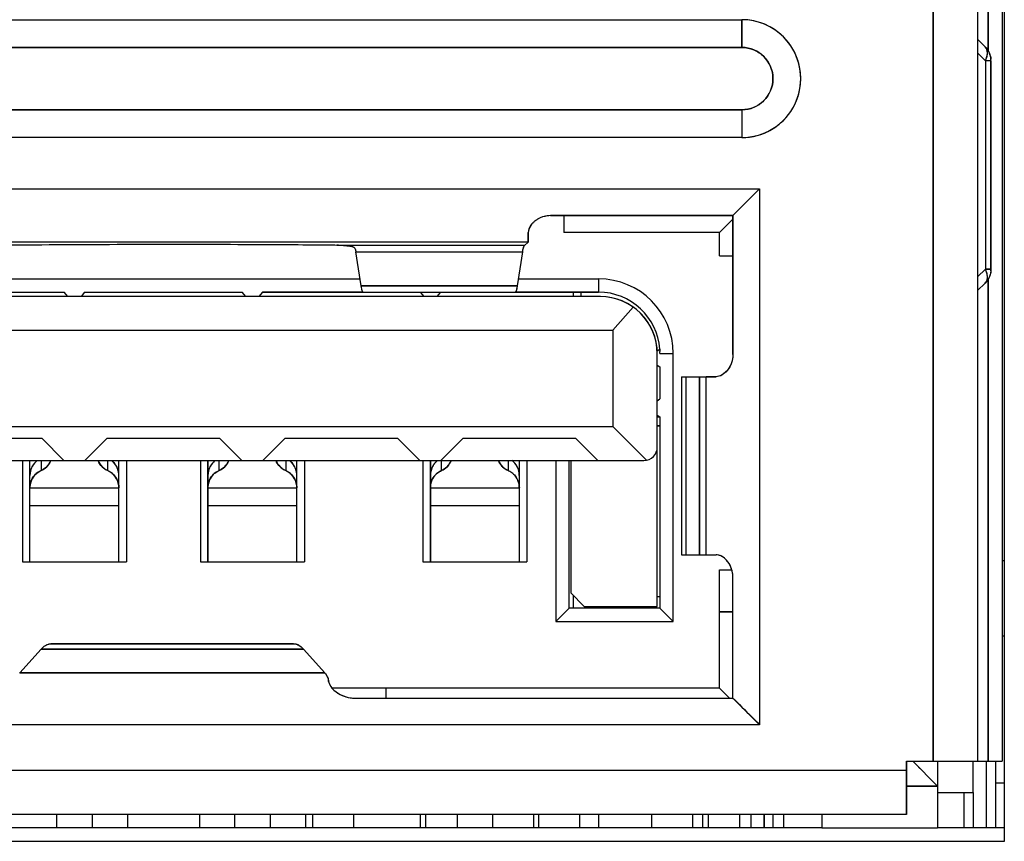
# Model space of a CAD drawing. Header units: millimetres. Extents: x 0 to 1750, y -1720 to 477.
# Tile 298 of 317: x 689 to 700, y -69 to -60. Entities that reach past the tile are written whole.
import ezdxf

# ---------------------------------------------------------------- set-up
doc = ezdxf.new("R2010")
doc.units = ezdxf.units.MM
doc.header["$LTSCALE"] = 92.51
for name, color, linetype in [('101305744_DXF_CONTINUOUS_LINE', 7, 'CONTINUOUS'), ('_101305744_1DXF_CONTINUOUS_LINE', 7, 'CONTINUOUS'), ('CAP0402_M_1_DXF_CONTINUOUS_LINE', 7, 'CONTINUOUS'), ('CAP0805_SMALDXF_CONTINUOUS_LINE', 7, 'CONTINUOUS'), ('DE-11-072043DXF_CONTINUOUS_LINE', 7, 'CONTINUOUS'), ('DE-14-054424DXF_CONTINUOUS_LINE', 7, 'CONTINUOUS'), ('DE-19-009523DXF_CONTINUOUS_LINE', 7, 'CONTINUOUS'), ('MANIFOLD_SOLDXF_CONTINUOUS_LINE', 7, 'CONTINUOUS'), ('RES0402_M_1_DXF_CONTINUOUS_LINE', 7, 'CONTINUOUS'), ('RES0805_M_1_DXF_CONTINUOUS_LINE', 7, 'CONTINUOUS'), ('SOP8_7MM9_M_DXF_CONTINUOUS_LINE', 7, 'CONTINUOUS')]:
    doc.layers.add(name, color=color, linetype=linetype)

msp = doc.modelspace()

# ---------------------------------------------------------------- linework, layer by layer
at = {"layer": '101305744_DXF_CONTINUOUS_LINE'}
for p, q in [((699.041, -68.505), (699.041, -38.893)), ((699.541, -39.284), (699.541, -68.505)), ((699.816, -39.805), (699.816, -68.505)), ((699.658, -60.519), (699.658, -48.391)), ((696.891, -60.485), (696.891, -60.173)), ((699.541, -60.393), (699.626, -60.479)), ((696.891, -60.485), (683.891, -60.485)), ((699.628, -60.634), (699.541, -60.547)), ((699.628, -60.634), (699.628, -62.976)), ((699.691, -60.634), (699.628, -60.634)), ((699.691, -62.976), (699.691, -60.634)), ((683.891, -61.185), (696.891, -61.185)), ((696.891, -61.185), (696.891, -61.497)), ((696.891, -61.497), (683.891, -61.497)), ((683.691, -62.075), (697.091, -62.075)), ((697.091, -62.075), (696.791, -62.375)), ((697.091, -62.075), (697.091, -68.095)), ((696.791, -62.375), (694.741, -62.375)), ((694.891, -62.375), (694.891, -62.565)), ((696.791, -63.935), (696.791, -62.375)), ((696.791, -62.415), (696.641, -62.565)), ((694.491, -62.565), (694.491, -62.674)), ((696.641, -62.565), (694.891, -62.565)), ((696.641, -62.825), (696.641, -62.565)), ((694.491, -62.674), (686.491, -62.674)), ((694.448, -62.71), (692.414, -62.71)), ((694.491, -62.674), (694.448, -62.71)), ((692.614, -63.164), (692.553, -62.78)), ((692.553, -62.78), (694.428, -62.78)), ((694.428, -62.78), (694.368, -63.164)), ((696.641, -62.825), (696.791, -62.825)), ((699.541, -63.063), (699.628, -62.976)), ((699.628, -62.976), (699.691, -62.976)), ((688.38, -63.085), (692.601, -63.085)), ((692.614, -63.164), (694.368, -63.164)), ((694.367, -63.166), (694.363, -63.188)), ((694.38, -63.085), (695.281, -63.085)), ((695.281, -63.085), (695.281, -63.235)), ((699.626, -63.132), (699.541, -63.217)), ((699.658, -68.505), (699.658, -63.092)), ((695.301, -63.285), (685.481, -63.285)), ((685.501, -63.235), (689.276, -63.235)), ((689.316, -63.285), (689.276, -63.235)), ((689.506, -63.235), (689.465, -63.285)), ((689.506, -63.235), (691.276, -63.235)), ((691.316, -63.285), (691.276, -63.235)), ((691.506, -63.235), (691.465, -63.285)), ((691.506, -63.235), (695.281, -63.235)), ((692.637, -63.235), (692.636, -63.235)), ((693.276, -63.235), (693.316, -63.285)), ((693.506, -63.235), (693.465, -63.285)), ((694.346, -63.235), (694.344, -63.235)), ((695.001, -63.285), (695.001, -63.235)), ((695.081, -63.235), (695.081, -63.285)), ((695.669, -63.402), (695.441, -63.66)), ((685.341, -63.66), (695.441, -63.66)), ((695.441, -63.66), (695.441, -64.745)), ((695.94, -63.894), (695.969, -63.876)), ((695.941, -66.765), (695.941, -63.925)), ((695.971, -63.925), (696.121, -63.925)), ((696.121, -66.935), (696.121, -63.925)), ((695.941, -64.056), (695.971, -64.075)), ((695.971, -64.075), (695.971, -64.435)), ((696.213, -64.185), (696.213, -66.185)), ((696.213, -64.185), (696.474, -64.185)), ((696.261, -64.185), (696.261, -66.185)), ((696.414, -64.185), (696.414, -66.185)), ((696.491, -66.185), (696.491, -64.185)), ((696.491, -64.185), (696.601, -64.185)), ((695.941, -64.454), (695.971, -64.435)), ((695.941, -64.616), (695.971, -64.635)), ((695.941, -64.635), (695.971, -64.635)), ((695.971, -64.635), (695.971, -66.785)), ((685.341, -64.745), (695.441, -64.745)), ((695.441, -64.745), (695.818, -65.123)), ((695.941, -64.735), (695.971, -64.735)), ((687.758, -64.875), (689.023, -64.875)), ((689.273, -65.125), (689.023, -64.875)), ((689.758, -64.875), (689.508, -65.125)), ((689.758, -64.875), (691.023, -64.875)), ((691.273, -65.125), (691.023, -64.875)), ((691.758, -64.875), (691.508, -65.125)), ((691.758, -64.875), (693.023, -64.875)), ((693.273, -65.125), (693.023, -64.875)), ((693.758, -64.875), (693.508, -65.125)), ((693.758, -64.875), (695.023, -64.875)), ((695.273, -65.125), (695.023, -64.875)), ((684.991, -65.125), (695.791, -65.125)), ((688.806, -65.125), (688.806, -66.265)), ((688.891, -66.265), (688.891, -65.125)), ((689.016, -65.125), (689.016, -65.24)), ((689.766, -65.24), (689.766, -65.125)), ((689.891, -66.265), (689.891, -65.125)), ((689.976, -65.125), (689.976, -66.265)), ((690.806, -65.125), (690.806, -66.265)), ((690.891, -65.125), (690.891, -66.265)), ((691.016, -65.24), (691.016, -65.125)), ((691.766, -65.125), (691.766, -65.24)), ((691.891, -66.265), (691.891, -65.125)), ((691.976, -65.125), (691.976, -66.265)), ((693.306, -65.125), (693.306, -66.265)), ((693.391, -65.125), (693.391, -66.265)), ((693.516, -65.24), (693.516, -65.125)), ((694.266, -65.125), (694.266, -65.24)), ((694.391, -66.265), (694.391, -65.125)), ((694.476, -65.125), (694.476, -66.265)), ((694.801, -65.125), (694.801, -66.935)), ((694.951, -66.785), (694.951, -65.125)), ((694.971, -65.125), (694.971, -66.615)), ((688.891, -65.433), (689.891, -65.433)), ((690.891, -65.433), (691.891, -65.433)), ((693.391, -65.433), (694.391, -65.433)), ((688.891, -65.63), (689.891, -65.63)), ((690.891, -65.63), (691.891, -65.63)), ((693.391, -65.63), (694.391, -65.63)), ((688.806, -66.265), (689.976, -66.265)), ((690.806, -66.265), (691.976, -66.265)), ((693.306, -66.265), (694.476, -66.265)), ((696.213, -66.185), (696.489, -66.185)), ((696.491, -66.185), (696.601, -66.185)), ((696.641, -67.685), (696.641, -66.355)), ((696.641, -66.355), (696.779, -66.355)), ((696.791, -67.795), (696.791, -66.435)), ((694.971, -66.615), (695.121, -66.765)), ((695.001, -66.785), (695.001, -66.645)), ((695.941, -66.655), (695.971, -66.655)), ((694.801, -66.935), (694.951, -66.785)), ((695.971, -66.785), (694.951, -66.785)), ((695.121, -66.765), (695.941, -66.765)), ((695.228, -66.785), (695.224, -66.765)), ((695.446, -66.765), (695.431, -66.785)), ((695.716, -66.765), (695.731, -66.785)), ((696.121, -66.935), (695.971, -66.785)), ((696.641, -66.825), (696.791, -66.825)), ((694.801, -66.935), (696.121, -66.935)), ((689.016, -67.246), (688.776, -67.514)), ((691.965, -67.246), (689.016, -67.246)), ((689.127, -67.185), (691.854, -67.185)), ((692.205, -67.514), (691.965, -67.246)), ((688.776, -67.514), (692.205, -67.514)), ((696.641, -67.685), (692.288, -67.685)), ((692.891, -67.685), (692.891, -67.795)), ((696.751, -67.795), (696.641, -67.685)), ((692.538, -67.795), (696.791, -67.795)), ((696.791, -67.795), (697.091, -68.095)), ((697.091, -68.095), (683.691, -68.095)), ((698.741, -68.505), (698.741, -69.105)), ((698.741, -68.505), (699.816, -68.505)), ((698.811, -68.505), (699.091, -68.785)), ((699.091, -68.505), (699.091, -69.255)), ((699.491, -68.855), (699.491, -68.505)), ((699.641, -69.255), (699.641, -68.505)), ((699.741, -68.505), (699.741, -69.255)), ((682.041, -68.605), (698.741, -68.605)), ((699.091, -68.785), (698.741, -68.785)), ((699.091, -68.855), (699.491, -68.855)), ((699.391, -69.255), (699.391, -68.855)), ((699.491, -68.855), (699.491, -69.255)), ((698.741, -69.105), (682.041, -69.105)), ((689.191, -69.105), (689.191, -69.255)), ((689.591, -69.105), (689.591, -69.255)), ((689.986, -69.105), (689.986, -69.255)), ((690.796, -69.105), (690.796, -69.255)), ((691.191, -69.105), (691.191, -69.255)), ((691.591, -69.105), (691.591, -69.255)), ((692.066, -69.105), (692.066, -69.255)), ((692.526, -69.105), (692.526, -69.255)), ((693.336, -69.105), (693.336, -69.255)), ((693.691, -69.105), (693.691, -69.255)), ((694.091, -69.105), (694.091, -69.255)), ((694.606, -69.105), (694.606, -69.255)), ((695.066, -69.105), (695.066, -69.255)), ((695.281, -69.105), (695.281, -69.255)), ((695.876, -69.105), (695.876, -69.255)), ((696.336, -69.105), (696.336, -69.255)), ((696.991, -69.105), (696.991, -69.255)), ((697.141, -69.105), (697.141, -69.255)), ((697.241, -69.105), (697.241, -69.255)), ((697.361, -69.105), (697.361, -69.255)), ((697.791, -69.105), (697.791, -69.255)), ((697.791, -69.255), (699.091, -69.255))]:
    msp.add_line(p, q, dxfattribs=at)
for points in [[(698.811, -68.505), (698.826, -68.52), (698.86, -68.554), (698.892, -68.586)], [(699.068, -68.763), (699.089, -68.784), (699.091, -68.785)]]:
    msp.add_lwpolyline(points, dxfattribs=at)
for centre, radius, start, end in [((696.891, -60.835), 0.662, 270, 90), ((696.891, -60.835), 0.35, 270, 90), ((699.476, -60.629), 0.213, 40.2635, 44.9461), ((699.478, -60.634), 0.213, 0.0539, 4.7269), ((694.712, -62.622), 0.237, 134.0604, 136.0784), ((694.719, -62.629), 0.247, 130.8911, 134.0538), ((694.725, -62.636), 0.257, 128.4975, 130.8975), ((694.729, -62.641), 0.263, 126.0843, 128.4987), ((694.731, -62.645), 0.267, 123.133, 126.0843), ((694.734, -62.648), 0.271, 119.2801, 123.1273), ((692.252, -67.957), 5.249, 89.0486, 89.4881), ((692.262, -67.327), 4.62, 88.5717, 89.0522), ((692.284, -66.464), 3.756, 88.0273, 88.5764), ((692.138, -62.837), 0.419, 11.1969, 12.0543), ((699.389, -63.093), 0.266, 21.2135, 26.1007), ((699.478, -62.976), 0.213, 355.2681, 359.9461), ((693.54, -63.033), 0.838, 350.8846, 351.032), ((695.281, -63.925), 0.84, 0, 90), ((699.476, -62.982), 0.213, 315.0538, 319.7163), ((692.7, -63.194), 0.0786, 200.8346, 201.7635), ((694.282, -63.194), 0.0779, 338.0084, 339.2609), ((694.144, -63.152), 0.222, 345.0323, 345.4358), ((695.281, -63.925), 0.69, 4.0652, 90), ((695.301, -63.925), 0.64, 0, 90), ((695.244, -63.926), 0.727, 0.0524, 2.0156), ((695.791, -64.975), 0.15, 270, 0), ((693.597, -65.289), 0.205, 129.6443, 140.633), ((693.427, -65.047), 0.214, 331.5307, 337.0245), ((689.087, -65.412), 0.186, 112.5821, 118.5848), ((689.694, -65.412), 0.186, 61.4151, 67.4178), ((691.087, -65.412), 0.186, 112.5822, 118.5849), ((691.694, -65.412), 0.186, 61.4151, 67.4179), ((693.587, -65.412), 0.186, 112.5822, 118.5849), ((694.194, -65.412), 0.186, 61.4151, 67.4179), ((696.601, -66.292), 0.107, 83.1744, 89.9735), ((691.844, -67.321), 0.138, 64.0094, 65.2673), ((691.842, -67.325), 0.142, 62.6707, 64.0088), ((688.848, -67.578), 0.0969, 138.0282, 139.8771), ((692.539, -67.446), 0.35, 254.0854, 269.9375)]:
    msp.add_arc(centre, radius, start, end, dxfattribs=at)
for points, knots in [([(699.648, -60.573), (699.65, -60.564), (699.654, -60.531), (699.643, -60.495), (699.626, -60.479)], [0, 0, 0, 0, 0.287816, 1, 1, 1, 1]), ([(694.541, -62.457), (694.533, -62.466), (694.507, -62.496), (694.491, -62.536), (694.491, -62.565)], [0, 0, 0, 0, 0.29066, 1, 1, 1, 1]), ([(692.299, -62.708), (691.998, -62.705), (690.793, -62.697), (689.588, -62.7), (688.683, -62.708)], [0, 0, 0, 0, 0.249058, 1, 1, 1, 1]), ([(692.414, -62.71), (692.431, -62.711), (692.464, -62.713), (692.509, -62.718), (692.544, -62.734), (692.547, -62.75)], [0, 0, 0, 0, 0.369957, 0.66137, 1, 1, 1, 1]), ([(694.428, -62.78), (694.43, -62.766), (694.435, -62.743), (694.441, -62.72), (694.446, -62.713)], [0, 0, 0, 0, 0.640934, 1, 1, 1, 1]), ([(694.446, -62.713), (694.446, -62.712), (694.447, -62.711), (694.448, -62.71), (694.448, -62.71)], [0, 0, 0, 0, 0.535844, 1, 1, 1, 1]), ([(699.626, -63.132), (699.631, -63.127), (699.651, -63.099), (699.653, -63.063), (699.648, -63.037)], [0, 0, 0, 0, 0.22638, 1, 1, 1, 1]), ([(692.622, -63.208), (692.622, -63.205), (692.618, -63.191), (692.615, -63.175), (692.614, -63.164)], [0, 0, 0, 0, 0.207934, 1, 1, 1, 1]), ([(692.636, -63.235), (692.635, -63.235), (692.631, -63.232), (692.629, -63.227), (692.627, -63.223)], [0, 0, 0, 0, 0.165148, 1, 1, 1, 1]), ([(694.35, -63.232), (694.349, -63.232), (694.348, -63.234), (694.346, -63.235), (694.346, -63.235)], [0, 0, 0, 0, 0.564896, 1, 1, 1, 1]), ([(696.791, -63.935), (696.791, -63.999), (696.754, -64.112), (696.649, -64.185), (696.601, -64.185)], [0, 0, 0, 0, 0.568473, 1, 1, 1, 1]), ([(688.974, -65.125), (688.95, -65.143), (688.906, -65.194), (688.891, -65.26), (688.891, -65.295)], [0, 0, 0, 0, 0.468672, 1, 1, 1, 1]), ([(689.124, -65.13), (689.118, -65.143), (689.094, -65.189), (689.051, -65.225), (689.016, -65.24)], [0, 0, 0, 0, 0.268277, 1, 1, 1, 1]), ([(689.766, -65.24), (689.754, -65.235), (689.708, -65.21), (689.673, -65.167), (689.657, -65.13)], [0, 0, 0, 0, 0.238123, 1, 1, 1, 1]), ([(689.891, -65.295), (689.89, -65.26), (689.875, -65.194), (689.831, -65.143), (689.807, -65.125)], [0, 0, 0, 0, 0.53133, 1, 1, 1, 1]), ([(690.974, -65.125), (690.95, -65.143), (690.906, -65.194), (690.891, -65.26), (690.891, -65.295)], [0, 0, 0, 0, 0.46867, 1, 1, 1, 1]), ([(691.124, -65.13), (691.118, -65.143), (691.094, -65.189), (691.051, -65.225), (691.016, -65.24)], [0, 0, 0, 0, 0.268283, 1, 1, 1, 1]), ([(691.766, -65.24), (691.754, -65.235), (691.708, -65.21), (691.673, -65.167), (691.657, -65.13)], [0, 0, 0, 0, 0.238126, 1, 1, 1, 1]), ([(691.891, -65.295), (691.89, -65.26), (691.875, -65.194), (691.831, -65.143), (691.807, -65.125)], [0, 0, 0, 0, 0.531328, 1, 1, 1, 1]), ([(693.439, -65.159), (693.431, -65.168), (693.404, -65.208), (693.391, -65.258), (693.391, -65.295)], [0, 0, 0, 0, 0.233482, 1, 1, 1, 1]), ([(693.615, -65.149), (693.609, -65.159), (693.584, -65.198), (693.546, -65.227), (693.516, -65.24)], [0, 0, 0, 0, 0.264903, 1, 1, 1, 1]), ([(694.266, -65.24), (694.254, -65.235), (694.208, -65.21), (694.173, -65.167), (694.157, -65.13)], [0, 0, 0, 0, 0.238126, 1, 1, 1, 1]), ([(694.391, -65.295), (694.39, -65.26), (694.375, -65.194), (694.331, -65.143), (694.307, -65.125)], [0, 0, 0, 0, 0.531328, 1, 1, 1, 1]), ([(688.907, -65.349), (688.905, -65.356), (688.895, -65.382), (688.891, -65.411), (688.891, -65.433)], [0, 0, 0, 0, 0.23766, 1, 1, 1, 1]), ([(689.891, -65.433), (689.89, -65.426), (689.889, -65.397), (689.882, -65.369), (689.874, -65.349)], [0, 0, 0, 0, 0.265832, 1, 1, 1, 1]), ([(690.907, -65.349), (690.905, -65.356), (690.895, -65.382), (690.891, -65.411), (690.891, -65.433)], [0, 0, 0, 0, 0.237661, 1, 1, 1, 1]), ([(691.891, -65.433), (691.89, -65.426), (691.889, -65.397), (691.882, -65.369), (691.874, -65.349)], [0, 0, 0, 0, 0.265834, 1, 1, 1, 1]), ([(693.407, -65.349), (693.405, -65.356), (693.395, -65.382), (693.391, -65.411), (693.391, -65.433)], [0, 0, 0, 0, 0.237661, 1, 1, 1, 1]), ([(694.391, -65.433), (694.39, -65.426), (694.389, -65.397), (694.382, -65.369), (694.374, -65.349)], [0, 0, 0, 0, 0.265834, 1, 1, 1, 1]), ([(696.791, -66.435), (696.791, -66.375), (696.757, -66.265), (696.661, -66.192), (696.613, -66.186)], [0, 0, 0, 0, 0.560123, 1, 1, 1, 1]), ([(689.016, -67.246), (689.021, -67.241), (689.039, -67.222), (689.06, -67.206), (689.077, -67.197)], [0, 0, 0, 0, 0.27758, 1, 1, 1, 1]), ([(691.907, -67.199), (691.912, -67.202), (691.934, -67.214), (691.952, -67.232), (691.965, -67.246)], [0, 0, 0, 0, 0.226505, 1, 1, 1, 1]), ([(692.205, -67.514), (692.209, -67.517), (692.223, -67.537), (692.234, -67.559), (692.241, -67.577)], [0, 0, 0, 0, 0.204004, 1, 1, 1, 1]), ([(692.241, -67.577), (692.241, -67.596), (692.267, -67.694), (692.365, -67.76), (692.443, -67.782)], [0, 0, 0, 0, 0.186619, 1, 1, 1, 1])]:
    msp.add_open_spline(points, degree=3, knots=knots, dxfattribs=at)
for points in [[(699.638, -60.491), (699.668, -60.527), (699.686, -60.571), (699.69, -60.617)], [(699.628, -60.634), (699.634, -60.621), (699.64, -60.607), (699.644, -60.593)], [(699.644, -60.593), (699.646, -60.586), (699.647, -60.58), (699.648, -60.573)], [(694.741, -62.375), (694.692, -62.376), (694.643, -62.388), (694.601, -62.411)], [(692.549, -62.756), (692.55, -62.764), (692.552, -62.772), (692.553, -62.78)], [(699.648, -63.037), (699.646, -63.024), (699.642, -63.01), (699.637, -62.997)], [(699.69, -62.994), (699.686, -63.039), (699.668, -63.084), (699.638, -63.119)], [(692.627, -63.222), (692.625, -63.218), (692.624, -63.213), (692.622, -63.208)], [(694.354, -63.224), (694.353, -63.226), (694.352, -63.229), (694.35, -63.232)], [(694.359, -63.209), (694.357, -63.213), (694.356, -63.218), (694.355, -63.222)], [(694.363, -63.188), (694.362, -63.194), (694.361, -63.201), (694.359, -63.207)], [(695.969, -63.876), (695.97, -63.884), (695.969, -63.892), (695.97, -63.9)], [(688.998, -65.248), (688.981, -65.258), (688.965, -65.269), (688.952, -65.283)], [(689.829, -65.283), (689.816, -65.269), (689.8, -65.258), (689.783, -65.248)], [(690.998, -65.248), (690.981, -65.258), (690.965, -65.269), (690.952, -65.283)], [(691.829, -65.283), (691.816, -65.269), (691.8, -65.258), (691.783, -65.248)], [(693.498, -65.248), (693.481, -65.258), (693.465, -65.269), (693.452, -65.283)], [(694.329, -65.283), (694.316, -65.269), (694.3, -65.258), (694.283, -65.248)], [(688.952, -65.283), (688.933, -65.302), (688.918, -65.325), (688.907, -65.349)], [(689.874, -65.349), (689.863, -65.325), (689.848, -65.302), (689.829, -65.283)], [(690.952, -65.283), (690.933, -65.302), (690.918, -65.325), (690.907, -65.349)], [(691.874, -65.349), (691.863, -65.325), (691.848, -65.302), (691.829, -65.283)], [(693.452, -65.283), (693.433, -65.302), (693.418, -65.325), (693.407, -65.349)], [(694.374, -65.349), (694.363, -65.325), (694.348, -65.302), (694.329, -65.283)], [(689.077, -67.197), (689.093, -67.19), (689.11, -67.185), (689.127, -67.185)], [(691.854, -67.185), (691.87, -67.185), (691.887, -67.189), (691.901, -67.196)]]:
    msp.add_open_spline(points, degree=3, dxfattribs=at)
at = {"layer": '_101305744_1DXF_CONTINUOUS_LINE'}
for p, q in [((699.626, -60.479), (699.541, -60.393)), ((699.541, -60.547), (699.628, -60.634)), ((699.628, -60.634), (699.628, -62.976)), ((699.691, -60.634), (699.628, -60.634)), ((699.691, -60.634), (699.691, -62.976)), ((699.628, -62.976), (699.541, -63.063)), ((699.691, -62.976), (699.628, -62.976)), ((699.541, -63.217), (699.626, -63.132)), ((699.641, -69.255), (699.641, -68.505)), ((699.741, -68.505), (699.741, -69.255)), ((699.491, -68.855), (699.491, -69.255)), ((696.991, -69.105), (696.991, -69.255)), ((697.141, -69.255), (697.141, -69.105)), ((697.241, -69.105), (697.241, -69.255))]:
    msp.add_line(p, q, dxfattribs=at)
for centre, start, end in [((699.476, -60.629), 40.2635, 44.9461), ((699.478, -60.634), 0.0539, 4.7269)]:
    msp.add_arc(centre, 0.213, start, end, dxfattribs=at)
for points, knots in [([(699.628, -60.634), (699.635, -60.619), (699.646, -60.59), (699.653, -60.547), (699.647, -60.508), (699.634, -60.487), (699.626, -60.479)], [0, 0, 0, 0, 0.300365, 0.564873, 0.793997, 1, 1, 1, 1]), ([(699.626, -63.132), (699.634, -63.124), (699.647, -63.103), (699.653, -63.064), (699.646, -63.02), (699.635, -62.991), (699.628, -62.976)], [0, 0, 0, 0, 0.206003, 0.435128, 0.699635, 1, 1, 1, 1])]:
    msp.add_open_spline(points, degree=3, knots=knots, dxfattribs=at)
for points in [[(699.69, -60.617), (699.686, -60.571), (699.668, -60.527), (699.638, -60.491)], [(699.691, -62.976), (699.691, -63.034), (699.667, -63.091), (699.626, -63.132)]]:
    msp.add_open_spline(points, degree=3, dxfattribs=at)
at = {"layer": 'CAP0402_M_1_DXF_CONTINUOUS_LINE'}
msp.add_line((699.741, -68.747), (699.841, -68.747), dxfattribs=at)
at = {"layer": 'CAP0805_SMALDXF_CONTINUOUS_LINE'}
for p, q in [((696.448, -69.105), (696.448, -69.255)), ((696.512, -69.105), (696.512, -69.255))]:
    msp.add_line(p, q, dxfattribs=at)
at = {"layer": 'DE-11-072043DXF_CONTINUOUS_LINE'}
for p, q in [((699.841, -69.405), (699.841, -37.905)), ((680.941, -69.405), (699.841, -69.405))]:
    msp.add_line(p, q, dxfattribs=at)
at = {"layer": 'DE-14-054424DXF_CONTINUOUS_LINE'}
msp.add_line((699.841, -66.255), (699.816, -66.255), dxfattribs=at)
at = {"layer": 'DE-19-009523DXF_CONTINUOUS_LINE'}
for p, q in [((697.791, -69.255), (682.991, -69.255)), ((697.791, -69.255), (682.991, -69.255)), ((699.841, -69.255), (699.091, -69.255)), ((699.841, -69.255), (699.091, -69.255))]:
    msp.add_line(p, q, dxfattribs=at)
at = {"layer": 'MANIFOLD_SOLDXF_CONTINUOUS_LINE'}
for p, q in [((699.041, -38.892), (699.041, -68.505)), ((699.541, -39.284), (699.541, -68.505)), ((699.816, -39.805), (699.816, -68.505)), ((699.658, -48.391), (699.658, -60.519)), ((683.891, -60.173), (696.89, -60.173)), ((696.891, -60.173), (696.891, -60.485)), ((683.89, -60.485), (696.891, -60.485)), ((696.891, -61.185), (683.89, -61.185)), ((696.891, -61.185), (696.891, -61.497)), ((696.89, -61.497), (683.891, -61.497)), ((683.691, -62.075), (697.091, -62.075)), ((697.091, -62.075), (696.791, -62.375)), ((697.091, -62.075), (697.091, -68.095)), ((694.742, -62.375), (696.791, -62.375)), ((694.891, -62.375), (694.891, -62.565)), ((696.791, -62.375), (696.791, -63.935)), ((696.791, -62.415), (696.641, -62.565)), ((694.491, -62.674), (694.491, -62.565)), ((696.641, -62.565), (694.891, -62.565)), ((696.641, -62.825), (696.641, -62.565)), ((694.491, -62.674), (686.491, -62.674)), ((692.299, -62.708), (692.296, -62.708)), ((694.448, -62.71), (692.414, -62.71)), ((694.491, -62.674), (694.448, -62.71)), ((692.614, -63.164), (692.553, -62.78)), ((692.553, -62.78), (694.428, -62.78)), ((694.428, -62.78), (694.368, -63.164)), ((696.641, -62.825), (696.791, -62.825)), ((688.38, -63.085), (692.601, -63.085)), ((694.368, -63.164), (692.614, -63.164)), ((694.367, -63.166), (694.363, -63.188)), ((694.38, -63.085), (695.281, -63.085)), ((695.281, -63.085), (695.281, -63.235)), ((699.658, -63.092), (699.658, -68.505)), ((695.301, -63.285), (685.481, -63.285)), ((688.344, -63.235), (689.276, -63.235)), ((689.316, -63.285), (689.276, -63.235)), ((689.506, -63.235), (689.465, -63.285)), ((689.506, -63.235), (691.276, -63.235)), ((691.316, -63.285), (691.276, -63.235)), ((691.506, -63.235), (691.465, -63.285)), ((692.637, -63.235), (691.506, -63.235)), ((692.637, -63.235), (692.636, -63.235)), ((692.637, -63.235), (694.344, -63.235)), ((693.276, -63.235), (693.316, -63.285)), ((693.506, -63.235), (693.465, -63.285)), ((695.281, -63.235), (694.344, -63.235)), ((694.346, -63.235), (694.345, -63.235)), ((695.001, -63.285), (695.001, -63.235)), ((695.081, -63.235), (695.081, -63.285)), ((695.669, -63.402), (695.441, -63.66)), ((685.341, -63.66), (695.441, -63.66)), ((695.441, -63.66), (695.441, -64.745)), ((695.94, -63.894), (695.969, -63.876)), ((695.941, -66.765), (695.941, -63.925)), ((695.971, -63.925), (696.121, -63.925)), ((696.121, -66.935), (696.121, -63.925)), ((695.941, -64.056), (695.971, -64.075)), ((695.971, -64.075), (695.971, -64.435)), ((696.213, -64.185), (696.213, -66.185)), ((696.213, -64.185), (696.489, -64.185)), ((696.261, -64.185), (696.261, -66.185)), ((696.414, -66.185), (696.414, -64.185)), ((696.491, -66.185), (696.491, -64.185)), ((696.601, -64.185), (696.491, -64.185)), ((695.941, -64.454), (695.971, -64.435)), ((695.941, -64.616), (695.971, -64.635)), ((695.941, -64.635), (695.971, -64.635)), ((695.971, -64.635), (695.971, -66.785)), ((685.341, -64.745), (695.441, -64.745)), ((695.441, -64.745), (695.818, -65.123)), ((695.971, -64.735), (695.941, -64.735)), ((687.758, -64.875), (689.023, -64.875)), ((689.273, -65.125), (689.023, -64.875)), ((689.758, -64.875), (689.508, -65.125)), ((689.758, -64.875), (691.023, -64.875)), ((691.273, -65.125), (691.023, -64.875)), ((691.758, -64.875), (691.508, -65.125)), ((691.758, -64.875), (693.023, -64.875)), ((693.273, -65.125), (693.023, -64.875)), ((693.758, -64.875), (693.508, -65.125)), ((693.758, -64.875), (695.023, -64.875)), ((695.273, -65.125), (695.023, -64.875)), ((684.991, -65.125), (695.791, -65.125)), ((688.806, -65.125), (688.806, -66.265)), ((688.891, -66.265), (688.891, -65.125)), ((689.016, -65.125), (689.016, -65.24)), ((689.766, -65.24), (689.766, -65.125)), ((689.891, -66.265), (689.891, -65.125)), ((689.976, -65.125), (689.976, -66.265)), ((690.806, -65.125), (690.806, -66.265)), ((690.891, -66.265), (690.891, -65.125)), ((691.016, -65.24), (691.016, -65.125)), ((691.766, -65.125), (691.766, -65.24)), ((691.891, -66.265), (691.891, -65.125)), ((691.976, -65.125), (691.976, -66.265)), ((693.306, -65.125), (693.306, -66.265)), ((693.391, -66.265), (693.391, -65.125)), ((693.516, -65.24), (693.516, -65.125)), ((694.266, -65.125), (694.266, -65.24)), ((694.391, -66.265), (694.391, -65.125)), ((694.476, -65.125), (694.476, -66.265)), ((694.801, -65.125), (694.801, -66.935)), ((694.951, -66.785), (694.951, -65.125)), ((694.971, -65.125), (694.971, -66.615)), ((688.891, -65.433), (689.891, -65.433)), ((690.891, -65.433), (691.891, -65.433)), ((693.391, -65.433), (694.391, -65.433)), ((688.891, -65.63), (689.891, -65.63)), ((690.891, -65.63), (691.891, -65.63)), ((693.391, -65.63), (694.391, -65.63)), ((688.806, -66.265), (689.976, -66.265)), ((690.806, -66.265), (691.976, -66.265)), ((693.306, -66.265), (694.476, -66.265)), ((696.213, -66.185), (696.489, -66.185)), ((696.491, -66.185), (696.601, -66.185)), ((696.641, -67.685), (696.641, -66.355)), ((696.641, -66.355), (696.779, -66.355)), ((696.791, -67.795), (696.791, -66.435)), ((695.121, -66.765), (694.971, -66.615)), ((695.001, -66.785), (695.001, -66.645)), ((694.801, -66.935), (694.951, -66.785)), ((695.971, -66.785), (694.951, -66.785)), ((695.121, -66.765), (695.941, -66.765)), ((695.224, -66.765), (695.228, -66.785)), ((695.446, -66.765), (695.431, -66.785)), ((695.716, -66.765), (695.731, -66.785)), ((696.121, -66.935), (695.971, -66.785)), ((696.791, -66.825), (696.641, -66.825)), ((694.801, -66.935), (696.121, -66.935)), ((688.776, -67.514), (689.016, -67.246)), ((689.016, -67.246), (691.965, -67.246)), ((691.854, -67.185), (689.127, -67.185)), ((691.965, -67.246), (692.205, -67.514)), ((692.205, -67.514), (688.776, -67.514)), ((696.641, -67.685), (692.288, -67.685)), ((692.891, -67.685), (692.891, -67.795)), ((696.751, -67.795), (696.641, -67.685)), ((692.539, -67.795), (692.852, -67.795)), ((692.852, -67.795), (696.791, -67.795)), ((697.091, -68.095), (683.691, -68.095)), ((698.741, -69.105), (698.741, -68.505)), ((698.741, -68.505), (699.816, -68.505)), ((699.091, -68.785), (698.811, -68.505)), ((699.091, -68.785), (698.811, -68.505)), ((699.091, -68.505), (699.091, -69.255)), ((699.491, -68.855), (699.491, -68.505)), ((682.041, -68.605), (698.741, -68.605)), ((698.741, -68.785), (699.091, -68.785)), ((699.091, -68.855), (699.491, -68.855)), ((699.391, -69.255), (699.391, -68.855)), ((698.741, -69.105), (682.041, -69.105)), ((689.191, -69.105), (689.191, -69.255)), ((689.591, -69.105), (689.591, -69.255)), ((689.986, -69.105), (689.986, -69.255)), ((690.796, -69.105), (690.796, -69.255)), ((691.191, -69.105), (691.191, -69.255)), ((691.591, -69.105), (691.591, -69.255)), ((692.066, -69.105), (692.066, -69.255)), ((692.526, -69.105), (692.526, -69.255)), ((693.336, -69.105), (693.336, -69.255)), ((693.691, -69.105), (693.691, -69.255)), ((694.091, -69.105), (694.091, -69.255)), ((694.606, -69.105), (694.606, -69.255)), ((695.066, -69.105), (695.066, -69.255)), ((695.281, -69.105), (695.281, -69.255)), ((695.876, -69.105), (695.876, -69.255)), ((696.336, -69.105), (696.336, -69.255)), ((697.361, -69.105), (697.361, -69.255)), ((697.791, -69.105), (697.791, -69.255)), ((697.791, -69.255), (699.091, -69.255))]:
    msp.add_line(p, q, dxfattribs=at)
for centre, radius, start, end in [((696.891, -60.835), 0.662, 269.9659, 90.0093), ((694.704, -62.614), 0.226, 134.1405, 136.2588), ((694.713, -62.623), 0.238, 130.8467, 134.1288), ((694.721, -62.632), 0.251, 128.4023, 130.8556), ((694.727, -62.639), 0.26, 125.9702, 128.4036), ((694.729, -62.643), 0.264, 122.997, 125.977), ((694.729, -62.641), 0.263, 120.1687, 122.9984), ((694.727, -62.64), 0.261, 119.0157, 120.1667), ((692.252, -67.979), 5.271, 89.0505, 89.4891), ((692.264, -67.234), 4.526, 88.5678, 89.0561), ((692.285, -66.419), 3.711, 88.0218, 88.579), ((692.05, -62.856), 0.509, 11.3793, 12.0856), ((693.508, -63.028), 0.871, 350.879, 351.015), ((695.281, -63.925), 0.84, 0.0015, 89.9988), ((692.834, -63.152), 0.219, 194.6918, 194.8754), ((692.7, -63.194), 0.0785, 200.8654, 201.7913), ((694.281, -63.194), 0.0781, 338.0171, 339.2623), ((694.147, -63.152), 0.219, 345.0204, 345.4277), ((693.893, -63.095), 0.479, 348.7522, 348.8779), ((695.281, -63.925), 0.69, 4.0625, 90.0009), ((695.301, -63.925), 0.64, 359.9994, 90), ((695.244, -63.926), 0.726, 0.0523, 2.0162), ((695.791, -64.975), 0.15, 270, 359.9996), ((689.098, -65.29), 0.206, 126.8565, 129.5288), ((689.683, -65.29), 0.206, 50.4718, 53.1435), ((691.098, -65.29), 0.206, 126.8564, 129.5287), ((691.683, -65.29), 0.206, 50.4717, 53.1434), ((693.597, -65.289), 0.205, 130.5595, 139.4577), ((693.598, -65.291), 0.207, 129.5281, 130.5717), ((694.183, -65.29), 0.206, 50.4717, 53.1434), ((689.17, -65.301), 0.279, 174.2598, 178.8143), ((689.611, -65.301), 0.279, 1.1854, 5.7456), ((691.17, -65.301), 0.279, 174.2597, 178.8144), ((691.611, -65.301), 0.279, 1.1856, 5.7455), ((693.67, -65.301), 0.279, 174.2597, 178.8144), ((694.111, -65.301), 0.279, 1.1856, 5.7455), ((691.844, -67.321), 0.138, 64.0126, 65.2709), ((691.842, -67.325), 0.142, 62.6734, 64.0119), ((691.837, -67.334), 0.152, 58.5656, 62.6385), ((692.542, -67.433), 0.362, 254.0868, 258.9284), ((692.539, -67.448), 0.348, 258.9598, 270.0404)]:
    msp.add_arc(centre, radius, start, end, dxfattribs=at)
for points, knots in [([(696.891, -60.485), (696.937, -60.485), (697.029, -60.504), (697.145, -60.581), (697.223, -60.698), (697.25, -60.835), (697.222, -60.973), (697.145, -61.089), (697.028, -61.167), (696.936, -61.185), (696.891, -61.185)], [0, 0, 0, 0, 0.124997, 0.249999, 0.375001, 0.500002, 0.625002, 0.750002, 0.875003, 1, 1, 1, 1]), ([(694.742, -62.375), (694.729, -62.375), (694.681, -62.379), (694.633, -62.394), (694.601, -62.412)], [0, 0, 0, 0, 0.254653, 1, 1, 1, 1]), ([(694.541, -62.458), (694.536, -62.462), (694.52, -62.481), (694.508, -62.502), (694.501, -62.519)], [0, 0, 0, 0, 0.269571, 1, 1, 1, 1]), ([(694.501, -62.519), (694.499, -62.523), (694.494, -62.538), (694.491, -62.554), (694.491, -62.565)], [0, 0, 0, 0, 0.269307, 1, 1, 1, 1]), ([(692.296, -62.708), (691.996, -62.705), (690.792, -62.697), (689.589, -62.7), (688.685, -62.708)], [0, 0, 0, 0, 0.24908, 1, 1, 1, 1]), ([(692.414, -62.71), (692.431, -62.711), (692.463, -62.712), (692.5, -62.718), (692.523, -62.725), (692.538, -62.733), (692.546, -62.743), (692.547, -62.75)], [0, 0, 0, 0, 0.365287, 0.652389, 0.764603, 0.857002, 1, 1, 1, 1]), ([(694.428, -62.78), (694.43, -62.766), (694.434, -62.746), (694.441, -62.723), (694.444, -62.716), (694.446, -62.713)], [0, 0, 0, 0, 0.640198, 0.854638, 1, 1, 1, 1]), ([(692.549, -62.756), (692.549, -62.758), (692.551, -62.766), (692.552, -62.774), (692.553, -62.78)], [0, 0, 0, 0, 0.231491, 1, 1, 1, 1]), ([(692.622, -63.208), (692.622, -63.205), (692.618, -63.19), (692.615, -63.175), (692.614, -63.164)], [0, 0, 0, 0, 0.208466, 1, 1, 1, 1]), ([(692.627, -63.222), (692.626, -63.221), (692.625, -63.217), (692.623, -63.212), (692.622, -63.209)], [0, 0, 0, 0, 0.220582, 1, 1, 1, 1]), ([(692.636, -63.235), (692.634, -63.235), (692.63, -63.231), (692.628, -63.226), (692.627, -63.223)], [0, 0, 0, 0, 0.375231, 1, 1, 1, 1]), ([(694.35, -63.232), (694.349, -63.232), (694.348, -63.233), (694.347, -63.235), (694.346, -63.235)], [0, 0, 0, 0, 0.303368, 1, 1, 1, 1]), ([(694.354, -63.224), (694.354, -63.224), (694.352, -63.227), (694.351, -63.23), (694.35, -63.232)], [0, 0, 0, 0, 0.291608, 1, 1, 1, 1]), ([(694.359, -63.209), (694.358, -63.21), (694.357, -63.215), (694.356, -63.219), (694.355, -63.222)], [0, 0, 0, 0, 0.27849, 1, 1, 1, 1]), ([(694.363, -63.189), (694.363, -63.191), (694.362, -63.197), (694.36, -63.203), (694.359, -63.207)], [0, 0, 0, 0, 0.272265, 1, 1, 1, 1]), ([(696.791, -63.935), (696.791, -63.979), (696.771, -64.063), (696.717, -64.131), (696.686, -64.154)], [0, 0, 0, 0, 0.525082, 1, 1, 1, 1]), ([(696.686, -64.154), (696.679, -64.159), (696.653, -64.175), (696.623, -64.185), (696.601, -64.185)], [0, 0, 0, 0, 0.283783, 1, 1, 1, 1]), ([(688.967, -65.131), (688.947, -65.148), (688.921, -65.179), (688.899, -65.229), (688.893, -65.258), (688.892, -65.273)], [0, 0, 0, 0, 0.473479, 0.728404, 1, 1, 1, 1]), ([(689.016, -65.24), (689.04, -65.23), (689.085, -65.198), (689.116, -65.151), (689.126, -65.125)], [0, 0, 0, 0, 0.47934, 1, 1, 1, 1]), ([(689.655, -65.125), (689.666, -65.151), (689.696, -65.198), (689.742, -65.23), (689.766, -65.24)], [0, 0, 0, 0, 0.520667, 1, 1, 1, 1]), ([(689.889, -65.273), (689.888, -65.258), (689.882, -65.229), (689.86, -65.179), (689.835, -65.148), (689.815, -65.131)], [0, 0, 0, 0, 0.271591, 0.526518, 1, 1, 1, 1]), ([(690.967, -65.131), (690.947, -65.148), (690.921, -65.179), (690.899, -65.229), (690.893, -65.258), (690.892, -65.273)], [0, 0, 0, 0, 0.473476, 0.728404, 1, 1, 1, 1]), ([(691.016, -65.24), (691.04, -65.23), (691.085, -65.198), (691.116, -65.151), (691.126, -65.125)], [0, 0, 0, 0, 0.479333, 1, 1, 1, 1]), ([(691.655, -65.125), (691.666, -65.151), (691.696, -65.198), (691.742, -65.23), (691.766, -65.24)], [0, 0, 0, 0, 0.52066, 1, 1, 1, 1]), ([(691.889, -65.273), (691.888, -65.258), (691.882, -65.229), (691.86, -65.179), (691.835, -65.148), (691.815, -65.131)], [0, 0, 0, 0, 0.271591, 0.526516, 1, 1, 1, 1]), ([(693.441, -65.156), (693.428, -65.172), (693.405, -65.208), (693.394, -65.25), (693.392, -65.273)], [0, 0, 0, 0, 0.478529, 1, 1, 1, 1]), ([(693.516, -65.24), (693.54, -65.23), (693.585, -65.198), (693.616, -65.151), (693.626, -65.125)], [0, 0, 0, 0, 0.479333, 1, 1, 1, 1]), ([(694.155, -65.125), (694.166, -65.151), (694.196, -65.198), (694.242, -65.23), (694.266, -65.24)], [0, 0, 0, 0, 0.52066, 1, 1, 1, 1]), ([(694.389, -65.273), (694.388, -65.258), (694.382, -65.229), (694.36, -65.179), (694.335, -65.148), (694.315, -65.131)], [0, 0, 0, 0, 0.271591, 0.526516, 1, 1, 1, 1]), ([(688.903, -65.361), (688.906, -65.353), (688.918, -65.324), (688.937, -65.297), (688.955, -65.28)], [0, 0, 0, 0, 0.26194, 1, 1, 1, 1]), ([(688.955, -65.28), (688.959, -65.276), (688.977, -65.26), (688.999, -65.247), (689.016, -65.24)], [0, 0, 0, 0, 0.257553, 1, 1, 1, 1]), ([(689.766, -65.24), (689.771, -65.242), (689.793, -65.253), (689.813, -65.268), (689.827, -65.28)], [0, 0, 0, 0, 0.245501, 1, 1, 1, 1]), ([(689.827, -65.28), (689.832, -65.286), (689.854, -65.309), (689.87, -65.338), (689.878, -65.361)], [0, 0, 0, 0, 0.241145, 1, 1, 1, 1]), ([(690.903, -65.361), (690.906, -65.353), (690.918, -65.324), (690.937, -65.297), (690.955, -65.28)], [0, 0, 0, 0, 0.261941, 1, 1, 1, 1]), ([(690.955, -65.28), (690.959, -65.276), (690.977, -65.26), (690.999, -65.247), (691.016, -65.24)], [0, 0, 0, 0, 0.257553, 1, 1, 1, 1]), ([(691.766, -65.24), (691.771, -65.242), (691.793, -65.253), (691.813, -65.268), (691.827, -65.28)], [0, 0, 0, 0, 0.245501, 1, 1, 1, 1]), ([(691.827, -65.28), (691.832, -65.286), (691.854, -65.309), (691.87, -65.338), (691.878, -65.361)], [0, 0, 0, 0, 0.241149, 1, 1, 1, 1]), ([(693.403, -65.361), (693.406, -65.353), (693.418, -65.324), (693.437, -65.297), (693.455, -65.28)], [0, 0, 0, 0, 0.261941, 1, 1, 1, 1]), ([(693.455, -65.28), (693.459, -65.276), (693.477, -65.26), (693.499, -65.247), (693.516, -65.24)], [0, 0, 0, 0, 0.257553, 1, 1, 1, 1]), ([(694.266, -65.24), (694.271, -65.242), (694.293, -65.253), (694.313, -65.268), (694.327, -65.28)], [0, 0, 0, 0, 0.245501, 1, 1, 1, 1]), ([(694.327, -65.28), (694.332, -65.286), (694.354, -65.309), (694.37, -65.338), (694.378, -65.361)], [0, 0, 0, 0, 0.241149, 1, 1, 1, 1]), ([(688.891, -65.433), (688.891, -65.427), (688.892, -65.402), (688.897, -65.378), (688.903, -65.361)], [0, 0, 0, 0, 0.263822, 1, 1, 1, 1]), ([(689.878, -65.361), (689.88, -65.367), (689.887, -65.39), (689.89, -65.415), (689.891, -65.433)], [0, 0, 0, 0, 0.23873, 1, 1, 1, 1]), ([(690.891, -65.433), (690.891, -65.427), (690.892, -65.402), (690.897, -65.378), (690.903, -65.361)], [0, 0, 0, 0, 0.263821, 1, 1, 1, 1]), ([(691.878, -65.361), (691.88, -65.367), (691.887, -65.39), (691.89, -65.415), (691.891, -65.433)], [0, 0, 0, 0, 0.238729, 1, 1, 1, 1]), ([(693.391, -65.433), (693.391, -65.427), (693.392, -65.402), (693.397, -65.378), (693.403, -65.361)], [0, 0, 0, 0, 0.263821, 1, 1, 1, 1]), ([(694.378, -65.361), (694.38, -65.367), (694.387, -65.39), (694.39, -65.415), (694.391, -65.433)], [0, 0, 0, 0, 0.238729, 1, 1, 1, 1]), ([(696.686, -66.216), (696.68, -66.212), (696.658, -66.198), (696.632, -66.188), (696.613, -66.186)], [0, 0, 0, 0, 0.27762, 1, 1, 1, 1]), ([(696.791, -66.435), (696.791, -66.392), (696.776, -66.326), (696.73, -66.256), (696.701, -66.228), (696.686, -66.216)], [0, 0, 0, 0, 0.523268, 0.771891, 1, 1, 1, 1]), ([(689.016, -67.246), (689.021, -67.241), (689.039, -67.222), (689.06, -67.206), (689.077, -67.197)], [0, 0, 0, 0, 0.277587, 1, 1, 1, 1]), ([(689.077, -67.197), (689.081, -67.195), (689.097, -67.189), (689.114, -67.185), (689.127, -67.185)], [0, 0, 0, 0, 0.262107, 1, 1, 1, 1]), ([(691.854, -67.185), (691.858, -67.185), (691.874, -67.186), (691.89, -67.191), (691.901, -67.196)], [0, 0, 0, 0, 0.243291, 1, 1, 1, 1]), ([(691.916, -67.204), (691.921, -67.207), (691.939, -67.219), (691.954, -67.234), (691.965, -67.246)], [0, 0, 0, 0, 0.229698, 1, 1, 1, 1]), ([(692.205, -67.514), (692.212, -67.522), (692.226, -67.542), (692.236, -67.565), (692.241, -67.577)], [0, 0, 0, 0, 0.437407, 1, 1, 1, 1]), ([(692.241, -67.577), (692.242, -67.619), (692.272, -67.673), (692.323, -67.721), (692.371, -67.755), (692.413, -67.773), (692.443, -67.782)], [0, 0, 0, 0, 0.414165, 0.550672, 0.695313, 1, 1, 1, 1]), ([(696.791, -67.795), (696.815, -67.82), (696.915, -67.919), (697.015, -68.019), (697.091, -68.095)], [0, 0, 0, 0, 0.241803, 1, 1, 1, 1])]:
    msp.add_open_spline(points, degree=3, knots=knots, dxfattribs=at)
for points in [[(694.446, -62.713), (694.447, -62.712), (694.447, -62.711), (694.448, -62.71)], [(695.969, -63.876), (695.97, -63.884), (695.969, -63.892), (695.97, -63.9)], [(696.613, -66.186), (696.609, -66.185), (696.605, -66.185), (696.601, -66.185)]]:
    msp.add_open_spline(points, degree=3, dxfattribs=at)
at = {"layer": 'RES0402_M_1_DXF_CONTINUOUS_LINE'}
for p, q in [((693.281, -69.255), (693.281, -69.105)), ((694.551, -69.105), (694.551, -69.255)), ((696.863, -69.105), (696.863, -69.255))]:
    msp.add_line(p, q, dxfattribs=at)
at = {"layer": 'RES0805_M_1_DXF_CONTINUOUS_LINE'}
msp.add_line((691.986, -69.105), (691.986, -69.255), dxfattribs=at)
at = {"layer": 'SOP8_7MM9_M_DXF_CONTINUOUS_LINE'}
msp.add_line((699.816, -67.095), (699.841, -67.095), dxfattribs=at)

doc.saveas('drawing.dxf')
